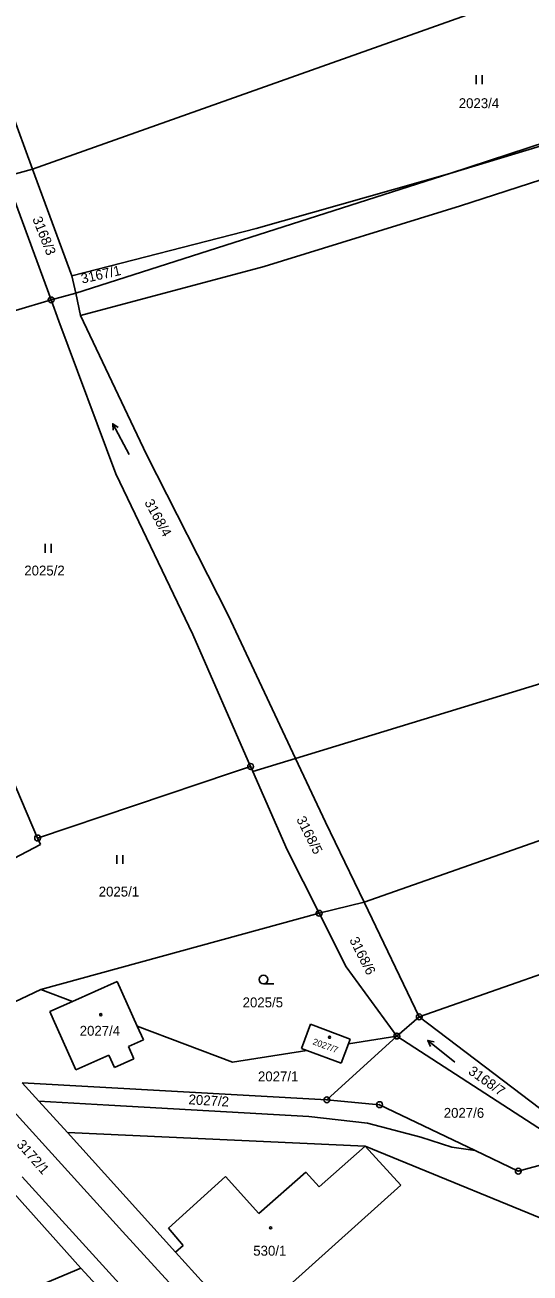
# Model space of a CAD drawing. Extents: x -736345 to -729997, y -1130177 to -1122501.
# Drawn here: x -733206 to -733119.2, y -1127312.1 to -1127097.5 of the extents above; entities that cross this region are included whole.
import ezdxf

# ---------------------------------------------------------------- set-up
doc = ezdxf.new("R2010")
doc.units = 0
for name, color, linetype in [('Vrstva 1', 7, 'Continuous'), ('Vrstva 18', 7, 'Continuous'), ('Vrstva 19', 7, 'Continuous'), ('Vrstva 25', 7, 'Continuous'), ('Vrstva 4', 7, 'Continuous')]:
    doc.layers.add(name, color=color, linetype=linetype)

msp = doc.modelspace()

# ---------------------------------------------------------------- linework, layer by layer
at = {"layer": 'Vrstva 1'}
for points in [[(-733098.9, -1127084.75), (-733204.73, -1127122.3)], [(-733132.96, -1127123.03), (-733055.13, -1127099.52)], [(-733099.18, -1127111.97), (-733132.96, -1127123.03)], [(-733204.73, -1127122.3), (-733208.47, -1127112.14)], [(-733131.13, -1127128.62), (-733097.65, -1127117.81)], [(-733209.31, -1127123.55), (-733204.73, -1127122.3)], [(-733197.96, -1127140.66), (-733204.73, -1127122.3)], [(-733209.31, -1127123.55), (-733201.54, -1127144.79)], [(-733197.32, -1127143.64), (-733132.96, -1127123.03)], [(-733166.31, -1127132.53), (-733132.96, -1127123.03)], [(-733131.13, -1127128.62), (-733164.89, -1127139.04)], [(-733197.96, -1127140.66), (-733166.31, -1127132.53)], [(-733164.89, -1127139.04), (-733196.51, -1127147.45)], [(-733197.32, -1127143.64), (-733197.96, -1127140.66)], [(-733197.32, -1127143.64), (-733201.54, -1127144.79)], [(-733196.51, -1127147.45), (-733197.32, -1127143.64)], [(-733207.69, -1127146.6), (-733201.54, -1127144.79)], [(-733201.54, -1127144.79), (-733200.22, -1127148.43)], [(-733200.22, -1127148.43), (-733190.44, -1127174.69)], [(-733185.17, -1127171.39), (-733196.51, -1127147.45)], [(-733171.07, -1127198.99), (-733185.17, -1127171.39)], [(-733190.44, -1127174.69), (-733177.16, -1127202.33)], [(-733171.07, -1127198.99), (-733159.49, -1127223.63)], [(-733177.16, -1127202.33), (-733167.23, -1127224.99)], [(-733093.15, -1127203.31), (-733159.49, -1127223.63)], [(-733147.72, -1127248.33), (-733058.44, -1127217)], [(-733203.87, -1127237.29), (-733211.22, -1127220.18)], [(-733159.49, -1127223.63), (-733166.84, -1127225.88)], [(-733154.36, -1127234.54), (-733159.49, -1127223.63)], [(-733167.23, -1127224.99), (-733170.55, -1127226.1)], [(-733167.23, -1127224.99), (-733166.84, -1127225.88)], [(-733170.55, -1127226.1), (-733203.87, -1127237.29)], [(-733166.84, -1127225.88), (-733160.96, -1127239.31)], [(-733147.72, -1127248.33), (-733154.36, -1127234.54)], [(-733230.82, -1127252.76), (-733203.4, -1127238.39)], [(-733203.4, -1127238.39), (-733203.87, -1127237.29)], [(-733160.96, -1127239.31), (-733155.45, -1127250.23)], [(-733147.72, -1127248.33), (-733155.45, -1127250.23)], [(-733138.23, -1127268.02), (-733147.72, -1127248.33)], [(-733155.45, -1127250.23), (-733203.31, -1127263.32)], [(-733155.45, -1127250.23), (-733150.8, -1127259.42)], [(-733101.28, -1127255.06), (-733138.23, -1127268.02)], [(-733150.8, -1127259.42), (-733142.1, -1127271.33)], [(-733190.16, -1127261.93), (-733197.89, -1127265.38)], [(-733186.72, -1127269.63), (-733190.16, -1127261.93)], [(-733203.31, -1127263.32), (-733215.81, -1127269.22)], [(-733197.89, -1127265.38), (-733203.31, -1127263.32)], [(-733201.79, -1127267.12), (-733197.89, -1127265.38)], [(-733201.19, -1127268.41), (-733201.79, -1127267.12)], [(-733197.98, -1127275.61), (-733201.19, -1127268.41)], [(-733138.23, -1127268.02), (-733142.1, -1127271.33)], [(-733107.79, -1127291.1), (-733138.23, -1127268.02)], [(-733170.38, -1127275.85), (-733186.72, -1127269.63)], [(-733186.72, -1127269.63), (-733185.66, -1127272.01)], [(-733156.95, -1127269.3), (-733158.51, -1127273.45)], [(-733150.1, -1127271.87), (-733156.95, -1127269.3)], [(-733185.66, -1127272.01), (-733188.24, -1127273.14)], [(-733154.13, -1127282.31), (-733142.1, -1127271.33)], [(-733151.65, -1127276.02), (-733150.39, -1127272.66)], [(-733142.1, -1127271.33), (-733150.39, -1127272.66)], [(-733150.39, -1127272.66), (-733150.1, -1127271.87)], [(-733142.1, -1127271.33), (-733110.66, -1127291.72)], [(-733191.6, -1127274.64), (-733197.27, -1127277.15)], [(-733190.66, -1127276.75), (-733191.6, -1127274.64)], [(-733188.24, -1127273.14), (-733187.3, -1127275.25)], [(-733157.57, -1127273.8), (-733170.38, -1127275.85)], [(-733158.51, -1127273.45), (-733157.57, -1127273.8)], [(-733157.57, -1127273.8), (-733151.65, -1127276.02)], [(-733197.27, -1127277.15), (-733197.98, -1127275.61)], [(-733187.3, -1127275.25), (-733190.66, -1127276.75)], [(-733203.65, -1127282.52), (-733206.55, -1127279.35)], [(-733206.55, -1127279.35), (-733154.13, -1127282.31)], [(-733198.74, -1127287.89), (-733203.65, -1127282.52)], [(-733203.65, -1127282.52), (-733191.63, -1127283.2)], [(-733191.63, -1127283.2), (-733157.24, -1127285.14)], [(-733145.05, -1127283.13), (-733154.13, -1127282.31)], [(-733145.05, -1127283.13), (-733128.59, -1127291)], [(-733157.24, -1127285.14), (-733147.14, -1127286.31)], [(-733147.53, -1127290.25), (-733198.74, -1127287.89)], [(-733198.74, -1127287.89), (-733180.13, -1127308.47)], [(-733147.14, -1127286.31), (-733137.94, -1127288.71)], [(-733137.94, -1127288.71), (-733132.63, -1127290.43)], [(-733147.53, -1127290.25), (-733110.3, -1127305.49)], [(-733132.63, -1127290.43), (-733128.59, -1127291)], [(-733128.59, -1127291), (-733121.2, -1127294.55)], [(-733121.2, -1127294.55), (-733110.66, -1127291.72)], [(-733210.9, -1127295.11), (-733196.42, -1127311.22)], [(-733206.51, -1127295.51), (-733176.04, -1127329.05)], [(-733168.5, -1127321.32), (-733180.13, -1127308.47)], [(-733196.42, -1127311.22), (-733224.96, -1127323.22)], [(-733178.25, -1127330.97), (-733196.42, -1127311.22)]]:
    msp.add_lwpolyline(points, dxfattribs=at)
at = {"layer": 'Vrstva 25'}
for points in [[(-733128.437, -1127107.675), (-733128.437, -1127106.175)], [(-733127.403, -1127107.675), (-733127.403, -1127106.175)], [(-733190.903, -1127167.182), (-733190.933, -1127166.064), (-733190.02, -1127166.711)], [(-733188.107, -1127171.356), (-733190.933, -1127166.064)], [(-733202.567, -1127188.245), (-733202.567, -1127186.745)], [(-733201.533, -1127188.245), (-733201.533, -1127186.745)], [(-733190.267, -1127241.735), (-733190.267, -1127240.235)], [(-733189.233, -1127241.735), (-733189.233, -1127240.235)], [(-733165.01, -1127262.38), (-733163.26, -1127262.38)], [(-733136.311, -1127273.107), (-733136.778, -1127272.091), (-733135.685, -1127272.328)], [(-733132.102, -1127275.849), (-733136.778, -1127272.091)]]:
    msp.add_lwpolyline(points, dxfattribs=at)
for centre, radius in [((-733201.54, -1127144.79), 0.5), ((-733201.54, -1127144.79), 0.032), ((-733167.23, -1127224.99), 0.5), ((-733167.23, -1127224.99), 0.032), ((-733203.87, -1127237.29), 0.5), ((-733203.87, -1127237.29), 0.032), ((-733155.45, -1127250.23), 0.5), ((-733155.45, -1127250.23), 0.032), ((-733165.01, -1127261.63), 0.75), ((-733193.02, -1127267.66), 0.175), ((-733138.23, -1127268.02), 0.5), ((-733138.23, -1127268.02), 0.032), ((-733142.1, -1127271.33), 0.5), ((-733153.65, -1127271.55), 0.175), ((-733142.1, -1127271.33), 0.032), ((-733154.13, -1127282.31), 0.5), ((-733154.13, -1127282.31), 0.032), ((-733145.05, -1127283.13), 0.5), ((-733145.05, -1127283.13), 0.032), ((-733121.2, -1127294.55), 0.5), ((-733121.2, -1127294.55), 0.032), ((-733163.79, -1127304.32), 0.175)]:
    msp.add_circle(centre, radius, dxfattribs=at)
at = {"layer": 'Vrstva 4'}
for points in [[(-733218.65, -1127272.64), (-733189.25, -1127304.91)], [(-733155.45, -1127297.28), (-733147.53, -1127290.25)], [(-733147.53, -1127290.25), (-733141.42, -1127296.95)], [(-733181.37, -1127304.38), (-733171.57, -1127295.48)], [(-733171.57, -1127295.48), (-733165.8, -1127301.83)], [(-733165.8, -1127301.83), (-733157.73, -1127294.74)], [(-733157.73, -1127294.74), (-733155.45, -1127297.28)], [(-733141.42, -1127296.95), (-733168.5, -1127321.32)], [(-733189.25, -1127304.91), (-733164.18, -1127332.36)], [(-733178.81, -1127307.32), (-733181.37, -1127304.38)], [(-733180.13, -1127308.47), (-733178.81, -1127307.32)]]:
    msp.add_lwpolyline(points, dxfattribs=at)

# ---------------------------------------------------------------- texts
at = {"layer": 'Vrstva 18'}
for s, p in [('2023/4', (-733131.44, -1127111.82)), ('2025/2', (-733206.16, -1127192.16)), ('2025/1', (-733193.36, -1127247.35)), ('2025/5', (-733168.61, -1127266.4)), ('2027/1', (-733165.97, -1127279.12)), ('2027/6', (-733134.02, -1127285.39))]:
    msp.add_text(s, height=1.7, dxfattribs=at).set_placement(p)
for s, rotation, p in [('3168/3', 291.80232, (-733204.811, -1127130.841)), ('3167/1', 12.7001, (-733196.199, -1127142.001)), ('3168/4', 298.80238, (-733185.559, -1127179.598)), ('3168/5', 296.90236, (-733159.422, -1127234.067)), ('3168/6', 296.80236, (-733150.302, -1127254.808)), ('3168/7', 324.70258, (-733129.932, -1127277.723)), ('2027/2', 356.60284, (-733177.949, -1127283.053)), ('3172/1', 311.30248, (-733207.588, -1127290.058))]:
    msp.add_text(s, height=1.7, rotation=rotation, dxfattribs=at).set_placement(p)
at = {"layer": 'Vrstva 19'}
for s, p in [('2027/4', (-733196.63, -1127271.28)), ('530/1', (-733166.78, -1127309.09))]:
    msp.add_text(s, height=1.7, dxfattribs=at).set_placement(p)
msp.add_text('2027/7', height=1.1, rotation=339.4027, dxfattribs=at).set_placement((-733156.663, -1127272.724))

doc.saveas('drawing.dxf')
